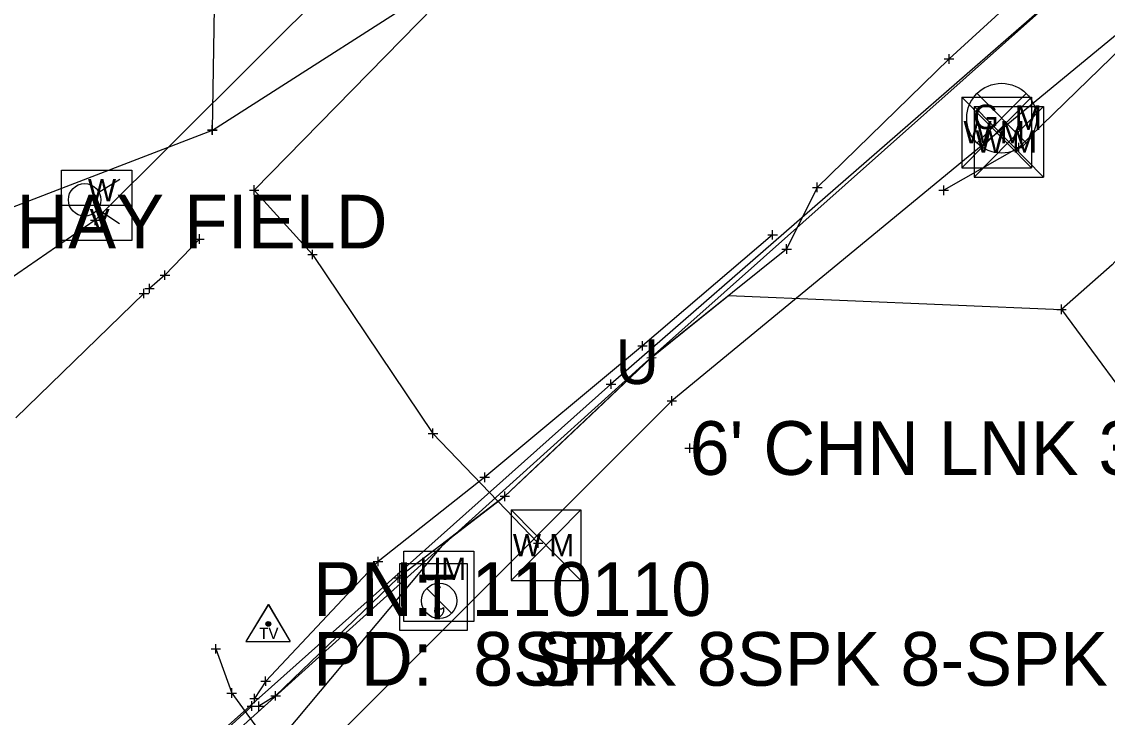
# Model space of a CAD drawing. Extents: x -1 to 1157254, y -1 to 2021979.
# Drawn here: x 1148933 to 1149078.6, y 2018429.1 to 2018522.4 of the extents above; entities that cross this region are included whole.
import ezdxf

# ---------------------------------------------------------------- set-up
doc = ezdxf.new("R2010")
doc.units = 0
for name, color, linetype in [('S_BREAKLINE', 7, 'Continuous'), ('S_BUILDING_ANNOT', 7, 'Continuous'), ('S_CAL_CORNER', 7, 'Continuous'), ('S_CAL_CORNER_ANNOT', 7, 'Continuous'), ('S_CATCH_BASIN_ANNOT', 7, 'Continuous'), ('S_CONTOUR_ANNOT', 7, 'Continuous'), ('S_CONTOUR_MAJOR', 7, 'Continuous'), ('S_CTL_TABLE', 7, 'Continuous'), ('S_DRIVEWAY_ANNOT', 7, 'Continuous'), ('S_DROP_INLET', 7, 'Continuous'), ('S_DROP_INLET_ANNOT', 7, 'Continuous'), ('S_EDGE_BITUMINOUS_ANNOT', 7, 'Continuous'), ('S_ENV_CONSTRAINT', 7, 'Continuous'), ('S_FENCE', 7, 'Continuous'), ('S_GAS_PUMP_ISLAND_ANNOT', 7, 'Continuous'), ('S_GAS_UTILITIES_ANNOT', 7, 'Continuous'), ('S_GATE', 7, 'Continuous')]:
    doc.layers.add(name, color=color, linetype=linetype)

msp = doc.modelspace()

# ---------------------------------------------------------------- linework, layer by layer
at = {"layer": 'S_BREAKLINE'}
for p, q in [((1148966.08, 2018444.22), (1148963.07, 2018439.27)), ((1148966.1, 2018444.21), (1148963.09, 2018439.26)), ((1148966.08, 2018444.22), (1148969.03, 2018439.27)), ((1148966.1, 2018444.21), (1148969.04, 2018439.26)), ((1148963.07, 2018439.27), (1148969.03, 2018439.27)), ((1148963.09, 2018439.26), (1148969.04, 2018439.26))]:
    msp.add_line(p, q, dxfattribs=at)
for centre, radius in [((1148966.08, 2018441.61), 0.311), ((1148966.1, 2018441.6), 0.311), ((1148966.08, 2018441.61), 0.183), ((1148966.1, 2018441.6), 0.183), ((1148966.08, 2018441.61), 0.103), ((1148966.1, 2018441.6), 0.103)]:
    msp.add_circle(centre, radius, dxfattribs=at)
at = {"layer": 'S_BUILDING_ANNOT'}
for p, q in [((1149056.72, 2018517.38), (1149058, 2018517.38)), ((1149057.36, 2018516.74), (1149057.36, 2018518.02)), ((1149057.36, 2018517.38), (1149057.36, 2018517.38)), ((1148963.55, 2018499.8), (1148964.83, 2018499.8)), ((1148964.19, 2018499.17), (1148964.19, 2018500.44)), ((1148964.19, 2018499.8), (1148964.19, 2018499.8)), ((1149039.06, 2018500.16), (1149040.33, 2018500.16)), ((1149039.69, 2018499.53), (1149039.69, 2018500.8)), ((1149039.69, 2018500.16), (1149039.69, 2018500.16)), ((1148942.25, 2018495.75), (1148943.52, 2018495.75)), ((1148942.89, 2018495.11), (1148942.88, 2018496.39)), ((1148942.89, 2018495.75), (1148942.89, 2018495.75)), ((1148956.87, 2018492.59), (1148956.86, 2018493.87)), ((1149033.07, 2018493.78), (1149034.34, 2018493.78)), ((1149033.71, 2018493.15), (1149033.7, 2018494.42)), ((1149033.71, 2018493.78), (1149033.71, 2018493.78)), ((1148956.23, 2018493.23), (1148957.5, 2018493.23)), ((1148956.87, 2018493.23), (1148956.87, 2018493.23)), ((1149035.59, 2018491.26), (1149035.58, 2018492.53)), ((1148971.37, 2018491.15), (1148972.64, 2018491.15)), ((1148972.01, 2018490.52), (1148972, 2018491.79)), ((1148972, 2018491.15), (1148972, 2018491.15)), ((1149034.95, 2018491.89), (1149036.22, 2018491.89)), ((1149035.58, 2018491.89), (1149035.58, 2018491.89)), ((1148951.6, 2018488.38), (1148952.87, 2018488.39)), ((1148952.23, 2018487.75), (1148952.23, 2018489.02)), ((1148952.23, 2018488.39), (1148952.23, 2018488.39)), ((1148949.41, 2018485.28), (1148949.41, 2018486.55)), ((1148949.52, 2018486.58), (1148950.8, 2018486.59)), ((1148950.16, 2018485.95), (1148950.16, 2018487.22)), ((1148950.16, 2018486.59), (1148950.16, 2018486.59)), ((1148948.78, 2018485.91), (1148950.05, 2018485.92)), ((1148949.41, 2018485.91), (1148949.41, 2018485.91)), ((1149016.25, 2018478.27), (1149016.25, 2018479.54)), ((1149015.62, 2018478.91), (1149016.89, 2018478.91)), ((1149016.25, 2018478.91), (1149016.25, 2018478.91)), ((1149017.47, 2018476.69), (1149017.47, 2018477.96)), ((1149016.84, 2018477.32), (1149018.11, 2018477.33)), ((1149017.47, 2018477.33), (1149017.47, 2018477.33)), ((1149011.4, 2018473.77), (1149012.67, 2018473.78)), ((1149012.04, 2018473.14), (1149012.03, 2018474.41)), ((1149012.03, 2018473.77), (1149012.03, 2018473.77)), ((1149020.19, 2018470.89), (1149020.19, 2018472.17)), ((1149019.55, 2018471.53), (1149020.83, 2018471.53)), ((1149020.19, 2018471.53), (1149020.19, 2018471.53)), ((1148988.16, 2018466.53), (1148988.16, 2018467.81)), ((1148987.53, 2018467.17), (1148988.8, 2018467.17)), ((1148988.16, 2018467.17), (1148988.16, 2018467.17)), ((1149021.95, 2018465.2), (1149023.23, 2018465.2)), ((1149022.59, 2018464.56), (1149022.59, 2018465.83)), ((1149022.59, 2018465.2), (1149022.59, 2018465.2)), ((1148995.11, 2018460.64), (1148995.11, 2018461.91)), ((1148994.47, 2018461.28), (1148995.74, 2018461.28)), ((1148995.11, 2018461.28), (1148995.11, 2018461.28)), ((1148997.18, 2018458.73), (1148998.45, 2018458.73)), ((1148997.82, 2018458.09), (1148997.82, 2018459.37)), ((1148997.82, 2018458.73), (1148997.82, 2018458.73)), ((1149002.28, 2018451.82), (1149002.28, 2018453.09)), ((1149001.64, 2018452.45), (1149002.91, 2018452.45)), ((1149002.28, 2018452.45), (1149002.28, 2018452.45)), ((1148980.17, 2018449.97), (1148981.44, 2018449.97)), ((1148980.81, 2018449.34), (1148980.8, 2018450.61)), ((1148980.8, 2018449.97), (1148980.8, 2018449.97)), ((1148982.85, 2018447.77), (1148984.12, 2018447.78)), ((1148983.49, 2018447.14), (1148983.48, 2018448.41)), ((1148983.49, 2018447.78), (1148983.49, 2018447.78)), ((1148958.42, 2018438.27), (1148959.69, 2018438.27)), ((1148959.06, 2018437.63), (1148959.06, 2018438.91)), ((1148959.06, 2018438.27), (1148959.06, 2018438.27)), ((1148965.1, 2018433.94), (1148966.37, 2018433.94)), ((1148965.74, 2018433.3), (1148965.73, 2018434.57)), ((1148965.74, 2018433.94), (1148965.74, 2018433.94)), ((1148961.18, 2018431.71), (1148961.18, 2018432.98)), ((1148967.07, 2018431.34), (1148967.07, 2018432.61)), ((1148960.55, 2018432.34), (1148961.82, 2018432.34)), ((1148961.18, 2018432.34), (1148961.18, 2018432.34)), ((1148963.6, 2018431.61), (1148964.88, 2018431.61)), ((1148963.88, 2018429.96), (1148963.87, 2018431.23)), ((1148964.24, 2018430.97), (1148964.24, 2018432.25)), ((1148964.24, 2018431.61), (1148964.24, 2018431.61)), ((1148964.82, 2018429.94), (1148964.82, 2018431.21)), ((1148966.43, 2018431.98), (1148967.71, 2018431.98)), ((1148967.07, 2018431.98), (1148967.07, 2018431.98)), ((1148963.24, 2018430.59), (1148964.51, 2018430.59)), ((1148963.88, 2018430.59), (1148963.88, 2018430.59)), ((1148964.19, 2018430.58), (1148965.46, 2018430.58)), ((1148964.82, 2018430.58), (1148964.82, 2018430.58))]:
    msp.add_line(p, q, dxfattribs=at)
at = {"layer": 'S_CAL_CORNER'}
for p, q in [((1148987.33, 2018446.37), (1148990.67, 2018443.04)), ((1148988.84, 2018446.6), (1148989.16, 2018446.6)), ((1148989, 2018444.71), (1148989, 2018446.44)), ((1148989, 2018444.71), (1148989, 2018443.65)), ((1148988.4, 2018443.8), (1148988.4, 2018443.62)), ((1148989.6, 2018443.81), (1148989.6, 2018443.58))]:
    msp.add_line(p, q, dxfattribs=at)
msp.add_lwpolyline([(1148984.24, 2018451.37), (1148993.65, 2018451.37), (1148993.65, 2018441.95), (1148984.24, 2018441.95)], close=True, dxfattribs=at)
msp.add_circle((1148989, 2018444.71), 2.36, dxfattribs=at)
for centre, radius, start, end in [((1148989, 2018446.6), 0.156, 180, 0), ((1148988.83, 2018444.2), 0.58, 223.1344, 287.472), ((1148989.17, 2018444.2), 0.58, 252.528, 316.8656)]:
    msp.add_arc(centre, radius, start, end, dxfattribs=at)
msp.add_ellipse((1148989, 2018443.46), major_axis=(0, -0.82), ratio=0.744362, start_param=4.519801, end_param=8.000179, dxfattribs=at)
at = {"layer": 'S_CAL_CORNER_ANNOT'}
for p, q in [((1149061.11, 2018506.13), (1149067.72, 2018512.74)), ((1149061.11, 2018512.74), (1149067.72, 2018506.13))]:
    msp.add_line(p, q, dxfattribs=at)
msp.add_lwpolyline([(1150682.05, 2019865.85), (1150601.54, 2019813.47), (1150510.58, 2019743.97), (1150405.28, 2019665.92), (1150310.69, 2019593.56), (1150188.92, 2019499.64), (1150039.45, 2019388.15), (1149962.15, 2019331.17), (1149944.63, 2019319.08), (1149774.15, 2019191.52), (1149712.73, 2019145.6), (1149665.81, 2019108.74), (1149605.46, 2019057.66), (1149527.46, 2018983.58), (1149450.12, 2018902.93), (1149278.32, 2018738.82), (1149257.2, 2018716.38), (1149237.23, 2018691.25), (1149165.09, 2018617.77), (1149125.26, 2018579.57), (1149069.5, 2018523.84), (1149012.03, 2018473.77), (1148938.88, 2018408.55)], dxfattribs=at)
msp.add_circle((1149064.41, 2018509.44), 4.68, dxfattribs=at)
at = {"layer": 'S_CATCH_BASIN_ANNOT'}
msp.add_lwpolyline([(1148983.74, 2018440.72), (1148983.74, 2018449.71), (1148992.74, 2018449.71), (1148992.74, 2018440.72)], close=True, dxfattribs=at)
at = {"layer": 'S_CONTOUR_ANNOT'}
for p, q in [((1149059.09, 2018512.28), (1149068.42, 2018512.28)), ((1149059.09, 2018512.28), (1149059.09, 2018502.79)), ((1149059.09, 2018512.28), (1149068.42, 2018502.79)), ((1149068.42, 2018512.28), (1149059.09, 2018502.79)), ((1149060.71, 2018511.03), (1149070.04, 2018511.03)), ((1149060.71, 2018511.03), (1149060.71, 2018501.54)), ((1149060.71, 2018511.03), (1149070.04, 2018501.54)), ((1149070.04, 2018511.03), (1149060.71, 2018501.54)), ((1149068.42, 2018512.28), (1149068.42, 2018502.79)), ((1149070.04, 2018511.03), (1149070.04, 2018501.54)), ((1148938.36, 2018502.46), (1148947.77, 2018502.46)), ((1148938.36, 2018493.04), (1148938.36, 2018502.46)), ((1148947.77, 2018502.46), (1148947.77, 2018493.04)), ((1149059.09, 2018502.79), (1149068.42, 2018502.79)), ((1148943.36, 2018499.54), (1148946.19, 2018501.27)), ((1149060.71, 2018501.54), (1149070.04, 2018501.54)), ((1148938.36, 2018497.77), (1148947.77, 2018497.77)), ((1148943.24, 2018497.23), (1148946.15, 2018495.31)), ((1148947.77, 2018493.04), (1148938.36, 2018493.04)), ((1148998.66, 2018456.91), (1149008, 2018456.91)), ((1148998.66, 2018456.91), (1148998.66, 2018447.42)), ((1148998.66, 2018456.91), (1149008, 2018447.42)), ((1149008, 2018456.91), (1148998.66, 2018447.42)), ((1149008, 2018456.91), (1149008, 2018447.42)), ((1148998.66, 2018447.42), (1149008, 2018447.42))]:
    msp.add_line(p, q, dxfattribs=at)
for points in [[(1149931.59, 2019393.98), (1149688.42, 2019230.92), (1149605.65, 2019167.39), (1149471.25, 2019025.78), (1149394.11, 2018934.21), (1149347.84, 2018899.68), (1149226.01, 2018779.47), (1149177.83, 2018729.86), (1148942.89, 2018495.75), (1148824.88, 2018414.4), (1148656.17, 2018321.62), (1148428.99, 2018204.95), (1148398.58, 2018185.48), (1148319.88, 2018123.12), (1148171.01, 2018007.64), (1148133.82, 2017978.13)], [(1149934.92, 2019374.11), (1149784.56, 2019258.12), (1149678.43, 2019178.13), (1149472.4, 2019004.16), (1149427, 2018951.04), (1149358.36, 2018900), (1149291.74, 2018823.41), (1149233.45, 2018767.69), (1149177.23, 2018710.91), (1149078.39, 2018616.37), (1148964.19, 2018499.8), (1148972, 2018491.15), (1148988.16, 2018467.17), (1149002.28, 2018452.45)]]:
    msp.add_lwpolyline(points, dxfattribs=at)
msp.add_circle((1148941.46, 2018498.49), 2.18, dxfattribs=at)
at = {"layer": 'S_CTL_TABLE'}
for p, q in [((1148958.58, 2018507.25), (1148958.58, 2018508.52)), ((1148958.59, 2018507.2), (1148958.59, 2018508.47)), ((1148957.95, 2018507.88), (1148959.22, 2018507.89)), ((1148957.95, 2018507.83), (1148959.22, 2018507.84)), ((1148958.58, 2018507.88), (1148958.58, 2018507.88)), ((1148958.59, 2018507.83), (1148958.59, 2018507.83)), ((1149066.1, 2018505.5), (1149067.37, 2018505.5)), ((1149066.74, 2018504.87), (1149066.73, 2018506.14)), ((1149066.73, 2018505.5), (1149066.73, 2018505.5)), ((1149056.01, 2018499.77), (1149057.29, 2018499.77)), ((1149056.65, 2018499.13), (1149056.65, 2018500.4)), ((1149056.65, 2018499.77), (1149056.65, 2018499.77)), ((1149071.81, 2018483.8), (1149073.08, 2018483.8)), ((1149072.45, 2018483.16), (1149072.45, 2018484.44)), ((1149072.45, 2018483.8), (1149072.45, 2018483.8))]:
    msp.add_line(p, q, dxfattribs=at)
at = {"layer": 'S_DRIVEWAY_ANNOT'}
for points in [[(1149125.31, 2018577.6), (1149123.98, 2018575.58), (1149119.22, 2018571.03), (1149104.16, 2018559.66), (1149075.87, 2018534.35), (1149057.36, 2018517.38), (1149039.69, 2018500.16), (1149035.58, 2018491.89), (1149017.47, 2018477.33), (1148997.82, 2018458.73), (1148983.49, 2018447.78), (1148967.07, 2018431.98), (1148964.82, 2018430.58)], [(1149033.71, 2018493.78), (1149016.25, 2018478.91), (1148995.11, 2018461.28), (1148980.8, 2018449.97), (1148965.74, 2018433.94), (1148964.24, 2018431.61)], [(1148956.87, 2018493.23), (1148952.23, 2018488.39), (1148950.16, 2018486.59)]]:
    msp.add_lwpolyline(points, dxfattribs=at)
at = {"layer": 'S_DROP_INLET'}
msp.add_lwpolyline([(1149478.88, 2018922.64), (1149385.84, 2018831.36), (1149330.57, 2018775.16), (1149250.6, 2018696.8), (1149231.5, 2018678.75), (1149169.67, 2018614.3), (1149128.45, 2018577.04), (1149075.89, 2018529.44), (1149016.28, 2018476.33), (1148941.34, 2018408.7), (1148861.11, 2018354.7), (1148778.49, 2018311.96), (1148755.86, 2018297.95), (1148577.39, 2018201.52), (1148460.64, 2018136.54), (1148334.57, 2018041.74), (1148195.53, 2017935.77), (1148138.82, 2017892.99)], dxfattribs=at)
at = {"layer": 'S_DROP_INLET_ANNOT'}
for points in [[(1148949.41, 2018485.91), (1148932.24, 2018469.23)], [(1148963.88, 2018430.59), (1148949.35, 2018417.27)]]:
    msp.add_lwpolyline(points, dxfattribs=at)
at = {"layer": 'S_EDGE_BITUMINOUS_ANNOT'}
for points in [[(1149067.63, 2018843.4), (1149040.14, 2018842.38), (1149016.82, 2018839.69), (1148987.54, 2018835.43), (1148961.56, 2018822.38), (1148952.28, 2018777.42), (1148955.24, 2018748.73), (1148946.96, 2018701.86), (1148947.64, 2018670.69), (1148938.52, 2018622.59), (1148934.66, 2018587.98), (1148921.35, 2018550.01), (1148931.81, 2018497.51), (1148958.59, 2018507.83), (1148993.43, 2018530.16)], [(1149094.13, 2018792.39), (1149060.11, 2018799.89), (1149016.82, 2018803.96), (1148991.25, 2018773.76), (1148985.06, 2018736.24), (1148980.94, 2018699.52), (1148976.51, 2018668.66), (1148974.13, 2018626.57), (1148966.88, 2018584.69), (1148959.46, 2018562.54), (1148958.58, 2018507.88)], [(1149133, 2018570.59), (1149113.29, 2018549.42), (1149089.96, 2018528.11), (1149066.73, 2018505.5), (1149056.65, 2018499.77)], [(1149146.8, 2018558.6), (1149127.83, 2018534.71), (1149098.97, 2018511.87), (1149079.24, 2018489.76), (1149072.45, 2018483.8)]]:
    msp.add_lwpolyline(points, dxfattribs=at)
at = {"layer": 'S_ENV_CONSTRAINT'}
msp.add_lwpolyline([(1148959.06, 2018438.27), (1148961.18, 2018432.34), (1148964.66, 2018427.59), (1148966.87, 2018425.18)], dxfattribs=at)
at = {"layer": 'S_FENCE'}
msp.add_lwpolyline([(1149562.21, 2019005.4), (1149486.21, 2018927.15), (1149466.96, 2018916.4), (1149448.15, 2018887.45), (1149385.38, 2018826.9), (1149357.5, 2018803.66), (1149334.17, 2018772.97), (1149278.68, 2018714.02), (1149266.21, 2018707.99), (1149250.6, 2018696.75), (1149241.46, 2018677.2), (1149179.13, 2018611.74), (1149130.37, 2018567.15), (1149080.16, 2018520.92), (1149020.19, 2018471.53), (1148946.08, 2018397.31), (1148842.28, 2018340.54), (1148783.26, 2018310.71), (1148755.06, 2018299.13), (1148580.09, 2018196.31), (1148464.77, 2018128.06), (1148357.29, 2018049.22), (1148182.05, 2017918.06), (1148146.03, 2017882.74)], dxfattribs=at)
at = {"layer": 'S_GAS_PUMP_ISLAND_ANNOT'}
msp.add_lwpolyline([(1148920.82, 2018383.06), (1148946.37, 2018361.31), (1148961.26, 2018380.26), (1148966.87, 2018425.18), (1148989.88, 2018452.66), (1148997.82, 2018458.73), (1149002.97, 2018463.61), (1149010.22, 2018470.47), (1149017.47, 2018477.33), (1149020.03, 2018479.38), (1149027.81, 2018485.64), (1149072.45, 2018483.8), (1149084.64, 2018467.24), (1149094.99, 2018453.09), (1149102.37, 2018457.5), (1149103.48, 2018458.72), (1149110.18, 2018466.09), (1149116.89, 2018473.45), (1149132.7, 2018490.03), (1149139.72, 2018497.13), (1149146.73, 2018504.22), (1149153.74, 2018511.31), (1149160.89, 2018518.11), (1149198.43, 2018543.32)], dxfattribs=at)

# ---------------------------------------------------------------- texts
at = {"layer": 'S_BREAKLINE'}
for p in [(1148964.88, 2018439.6), (1148964.89, 2018439.59)]:
    msp.add_text('TV', height=1.499, dxfattribs=at).set_placement(p)
at = {"layer": 'S_CAL_CORNER'}
msp.add_text('UM', height=2.999, dxfattribs=at).set_placement((1148986.38, 2018447.48))
at = {"layer": 'S_CAL_CORNER_ANNOT'}
for s, p in [('G', (1149060.6, 2018507.97)), ('M', (1149066.16, 2018507.87))]:
    msp.add_text(s, height=3.3, dxfattribs=at).set_placement(p)
at = {"layer": 'S_CATCH_BASIN_ANNOT'}
msp.add_text('T', height=6, dxfattribs=at).set_placement((1148986.3, 2018442.22))
at = {"layer": 'S_CONTOUR_ANNOT'}
for s, height, p in [('W M', 2.999, (1149059.29, 2018506.05)), ('W M', 2.999, (1149060.91, 2018504.8)), ('W', 3, (1148941.9, 2018498.3)), ('V', 3, (1148942.14, 2018494.24)), ('W M', 2.999, (1148998.87, 2018450.68))]:
    msp.add_text(s, height=height, dxfattribs=at).set_placement(p)
at = {"layer": 'S_CONTOUR_MAJOR'}
msp.add_text('U', height=6, dxfattribs=at).set_placement((1149012.65, 2018473.78))
at = {"layer": 'S_GAS_UTILITIES_ANNOT'}
for s, p in [('110110', (1148993.34, 2018442.69)), ('1101', (1148993.36, 2018442.68)), ('PN: ', (1148972.08, 2018442.69)), ('PN: ', (1148972.1, 2018442.68)), ('PD: ', (1148972.08, 2018433.33)), ('PD: ', (1148972.1, 2018433.32)), ('8SPK', (1148993.55, 2018433.33)), ('8 SPK 8SPK 8-SPK', (1148993.57, 2018433.32))]:
    msp.add_text(s, height=7.2, dxfattribs=at).set_placement(p)
at = {"layer": 'S_GATE'}
for s, p in [('HAY FIELD', (1148932.31, 2018491.97)), ("6' CHN LNK 3 BARB", (1149022.59, 2018461.6))]:
    msp.add_text(s, height=7.2, dxfattribs=at).set_placement(p)

doc.saveas('drawing.dxf')
